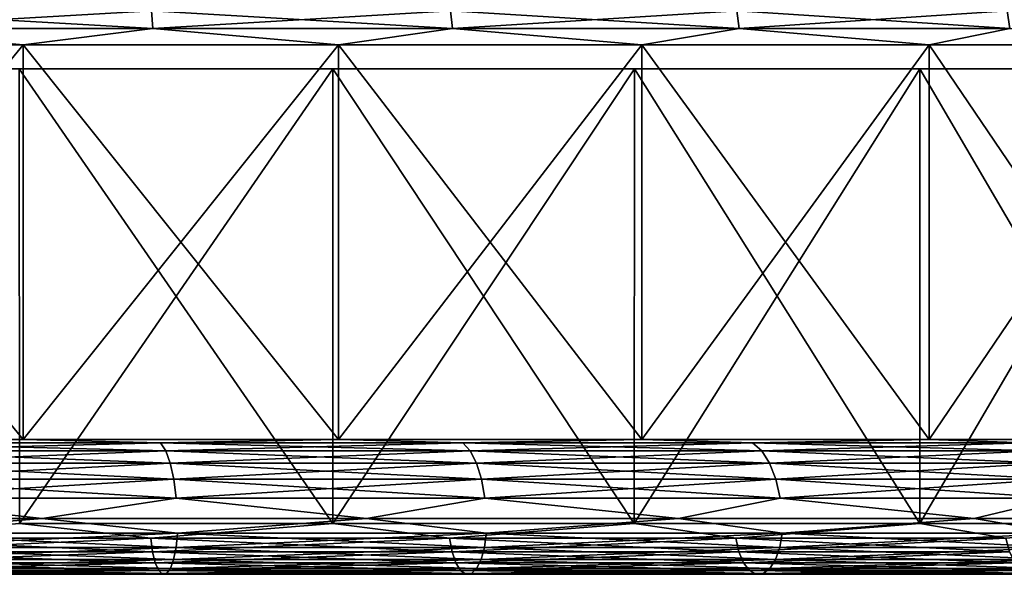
# Model space of a CAD drawing. Header units: millimetres. Extents: x -139 to 139, y -32 to 1264.
# Tile 244 of 266: x 22 to 56, y 1079 to 1098. Entities that reach past the tile are written whole.
import ezdxf

# ---------------------------------------------------------------- set-up
doc = ezdxf.new("R2010")
doc.units = ezdxf.units.MM
doc.header["$LTSCALE"] = 26.699852
for name, color, linetype in [('121', 7, 'CONTINUOUS'), ('122', 7, 'CONTINUOUS'), ('123', 7, 'CONTINUOUS'), ('124', 7, 'CONTINUOUS'), ('128', 7, 'CONTINUOUS'), ('129', 7, 'CONTINUOUS'), ('130', 7, 'CONTINUOUS'), ('131', 7, 'CONTINUOUS'), ('138', 7, 'CONTINUOUS'), ('139', 7, 'CONTINUOUS'), ('151', 7, 'CONTINUOUS')]:
    doc.layers.add(name, color=color, linetype=linetype)

msp = doc.modelspace()

# ---------------------------------------------------------------- linework, layer by layer
at = {"layer": '121', "color": 7, "linetype": 'CONTINUOUS'}
for points in [[(22.196, 1081.15, 298.251), (32.945, 1081.15, 301.348), (22.193, 1096.738, 298.25), (22.196, 1081.15, 298.251)], [(22.193, 1096.738, 298.25), (32.945, 1081.15, 301.348), (32.947, 1096.738, 301.348), (22.193, 1096.738, 298.25)], [(32.945, 1081.15, 301.348), (43.28, 1081.15, 305.628), (32.947, 1096.738, 301.348), (32.945, 1081.15, 301.348)], [(32.947, 1096.738, 301.348), (43.28, 1081.15, 305.628), (43.283, 1096.738, 305.63), (32.947, 1096.738, 301.348)], [(43.28, 1081.15, 305.628), (53.07, 1081.15, 311.039), (43.283, 1096.738, 305.63), (43.28, 1081.15, 305.628)], [(43.283, 1096.738, 305.63), (53.07, 1081.15, 311.039), (53.072, 1096.738, 311.041), (43.283, 1096.738, 305.63)], [(53.07, 1081.15, 311.039), (62.193, 1081.15, 317.512), (53.072, 1096.738, 311.041), (53.07, 1081.15, 311.039)], [(53.072, 1096.738, 311.041), (62.193, 1081.15, 317.512), (62.191, 1096.738, 317.512), (53.072, 1096.738, 311.041)]]:
    msp.add_3dface(points, dxfattribs=at)
at = {"layer": '122', "color": 7, "linetype": 'CONTINUOUS'}
for points in [[(22.973, 1081.321, 294.847), (16.699, 1080.813, 293.643), (11.559, 1081.321, 292.908), (22.973, 1081.321, 294.847)], [(27.614, 1080.813, 296.045), (16.699, 1080.813, 293.643), (22.973, 1081.321, 294.847), (27.614, 1080.813, 296.045)], [(34.099, 1081.321, 298.052), (27.614, 1080.813, 296.045), (22.973, 1081.321, 294.847), (34.099, 1081.321, 298.052)], [(38.205, 1080.813, 299.614), (27.614, 1080.813, 296.045), (34.099, 1081.321, 298.052), (38.205, 1080.813, 299.614)], [(44.795, 1081.321, 302.483), (38.205, 1080.813, 299.614), (34.099, 1081.321, 298.052), (44.795, 1081.321, 302.483)], [(48.348, 1080.813, 304.306), (38.205, 1080.813, 299.614), (44.795, 1081.321, 302.483), (48.348, 1080.813, 304.306)], [(54.928, 1081.321, 308.083), (48.348, 1080.813, 304.306), (44.795, 1081.321, 302.483), (54.928, 1081.321, 308.083)], [(57.924, 1080.813, 310.068), (48.348, 1080.813, 304.306), (54.928, 1081.321, 308.083), (57.924, 1080.813, 310.068)], [(64.37, 1081.321, 314.782), (57.924, 1080.813, 310.068), (54.928, 1081.321, 308.083), (64.37, 1081.321, 314.782)], [(26.706, 1080.642, 299.313), (22.196, 1081.15, 298.251), (16.15, 1080.642, 296.99), (26.706, 1080.642, 299.313)], [(32.945, 1081.15, 301.348), (22.196, 1081.15, 298.251), (26.706, 1080.642, 299.313), (32.945, 1081.15, 301.348)], [(36.949, 1080.642, 302.765), (32.945, 1081.15, 301.348), (26.706, 1080.642, 299.313), (36.949, 1080.642, 302.765)], [(43.28, 1081.15, 305.628), (32.945, 1081.15, 301.348), (36.949, 1080.642, 302.765), (43.28, 1081.15, 305.628)], [(46.759, 1080.642, 307.303), (43.28, 1081.15, 305.628), (36.949, 1080.642, 302.765), (46.759, 1080.642, 307.303)], [(53.07, 1081.15, 311.039), (43.28, 1081.15, 305.628), (46.759, 1080.642, 307.303), (53.07, 1081.15, 311.039)], [(56.021, 1080.642, 312.876), (53.07, 1081.15, 311.039), (46.759, 1080.642, 307.303), (56.021, 1080.642, 312.876)], [(62.193, 1081.15, 317.512), (53.07, 1081.15, 311.039), (56.021, 1080.642, 312.876), (62.193, 1081.15, 317.512)], [(26.706, 1080.642, 299.313), (16.15, 1080.642, 296.99), (26.765, 1080.177, 299.101), (26.706, 1080.642, 299.313)], [(26.765, 1080.177, 299.101), (16.15, 1080.642, 296.99), (16.186, 1080.177, 296.773), (26.765, 1080.177, 299.101)], [(27.567, 1080.328, 296.211), (16.671, 1080.328, 293.812), (27.614, 1080.813, 296.045), (27.567, 1080.328, 296.211)], [(27.614, 1080.813, 296.045), (16.671, 1080.328, 293.812), (16.699, 1080.813, 293.643), (27.614, 1080.813, 296.045)], [(36.949, 1080.642, 302.765), (26.706, 1080.642, 299.313), (37.031, 1080.177, 302.56), (36.949, 1080.642, 302.765)], [(37.031, 1080.177, 302.56), (26.706, 1080.642, 299.313), (26.765, 1080.177, 299.101), (37.031, 1080.177, 302.56)], [(38.141, 1080.328, 299.773), (27.567, 1080.328, 296.211), (38.205, 1080.813, 299.614), (38.141, 1080.328, 299.773)], [(38.205, 1080.813, 299.614), (27.567, 1080.328, 296.211), (27.614, 1080.813, 296.045), (38.205, 1080.813, 299.614)], [(46.759, 1080.642, 307.303), (36.949, 1080.642, 302.765), (46.862, 1080.177, 307.109), (46.759, 1080.642, 307.303)], [(46.862, 1080.177, 307.109), (36.949, 1080.642, 302.765), (37.031, 1080.177, 302.56), (46.862, 1080.177, 307.109)], [(48.267, 1080.328, 304.458), (38.141, 1080.328, 299.773), (48.348, 1080.813, 304.306), (48.267, 1080.328, 304.458)], [(48.348, 1080.813, 304.306), (38.141, 1080.328, 299.773), (38.205, 1080.813, 299.614), (48.348, 1080.813, 304.306)], [(56.021, 1080.642, 312.876), (46.759, 1080.642, 307.303), (56.144, 1080.177, 312.694), (56.021, 1080.642, 312.876)], [(56.144, 1080.177, 312.694), (46.759, 1080.642, 307.303), (46.862, 1080.177, 307.109), (56.144, 1080.177, 312.694)], [(57.828, 1080.328, 310.211), (48.267, 1080.328, 304.458), (57.924, 1080.813, 310.068), (57.828, 1080.328, 310.211)], [(57.924, 1080.813, 310.068), (48.267, 1080.328, 304.458), (48.348, 1080.813, 304.306), (57.924, 1080.813, 310.068)], [(27.486, 1079.915, 296.505), (16.621, 1079.915, 294.114), (27.567, 1080.328, 296.211), (27.486, 1079.915, 296.505)], [(27.567, 1080.328, 296.211), (16.621, 1079.915, 294.114), (16.671, 1080.328, 293.812), (27.567, 1080.328, 296.211)], [(38.028, 1079.915, 300.057), (27.486, 1079.915, 296.505), (38.141, 1080.328, 299.773), (38.028, 1079.915, 300.057)], [(38.141, 1080.328, 299.773), (27.486, 1079.915, 296.505), (27.567, 1080.328, 296.211), (38.141, 1080.328, 299.773)], [(48.124, 1079.915, 304.728), (38.028, 1079.915, 300.057), (48.267, 1080.328, 304.458), (48.124, 1079.915, 304.728)], [(48.267, 1080.328, 304.458), (38.028, 1079.915, 300.057), (38.141, 1080.328, 299.773), (48.267, 1080.328, 304.458)], [(57.656, 1079.915, 310.463), (48.124, 1079.915, 304.728), (57.828, 1080.328, 310.211), (57.656, 1079.915, 310.463)], [(57.828, 1080.328, 310.211), (48.124, 1079.915, 304.728), (48.267, 1080.328, 304.458), (57.828, 1080.328, 310.211)], [(26.765, 1080.177, 299.101), (16.186, 1080.177, 296.773), (26.857, 1079.797, 298.769), (26.765, 1080.177, 299.101)], [(26.857, 1079.797, 298.769), (16.186, 1080.177, 296.773), (16.241, 1079.797, 296.432), (26.857, 1079.797, 298.769)], [(37.031, 1080.177, 302.56), (26.765, 1080.177, 299.101), (37.158, 1079.797, 302.24), (37.031, 1080.177, 302.56)], [(37.158, 1079.797, 302.24), (26.765, 1080.177, 299.101), (26.857, 1079.797, 298.769), (37.158, 1079.797, 302.24)], [(46.862, 1080.177, 307.109), (37.031, 1080.177, 302.56), (47.024, 1079.797, 306.804), (46.862, 1080.177, 307.109)], [(47.024, 1079.797, 306.804), (37.031, 1080.177, 302.56), (37.158, 1079.797, 302.24), (47.024, 1079.797, 306.804)], [(56.144, 1080.177, 312.694), (46.862, 1080.177, 307.109), (56.338, 1079.797, 312.408), (56.144, 1080.177, 312.694)], [(56.338, 1079.797, 312.408), (46.862, 1080.177, 307.109), (47.024, 1079.797, 306.804), (56.338, 1079.797, 312.408)], [(26.857, 1079.797, 298.769), (16.241, 1079.797, 296.432), (26.975, 1079.533, 298.344), (26.857, 1079.797, 298.769)], [(26.975, 1079.533, 298.344), (16.241, 1079.797, 296.432), (16.313, 1079.533, 295.997), (26.975, 1079.533, 298.344)], [(27.375, 1079.608, 296.902), (16.555, 1079.608, 294.521), (27.486, 1079.915, 296.505), (27.375, 1079.608, 296.902)], [(27.486, 1079.915, 296.505), (16.555, 1079.608, 294.521), (16.621, 1079.915, 294.114), (27.486, 1079.915, 296.505)], [(37.158, 1079.797, 302.24), (26.857, 1079.797, 298.769), (37.322, 1079.533, 301.83), (37.158, 1079.797, 302.24)], [(37.322, 1079.533, 301.83), (26.857, 1079.797, 298.769), (26.975, 1079.533, 298.344), (37.322, 1079.533, 301.83)], [(37.875, 1079.608, 300.44), (27.375, 1079.608, 296.902), (38.028, 1079.915, 300.057), (37.875, 1079.608, 300.44)], [(38.028, 1079.915, 300.057), (27.375, 1079.608, 296.902), (27.486, 1079.915, 296.505), (38.028, 1079.915, 300.057)], [(47.024, 1079.797, 306.804), (37.158, 1079.797, 302.24), (47.23, 1079.533, 306.414), (47.024, 1079.797, 306.804)], [(47.23, 1079.533, 306.414), (37.158, 1079.797, 302.24), (37.322, 1079.533, 301.83), (47.23, 1079.533, 306.414)], [(47.931, 1079.608, 305.093), (37.875, 1079.608, 300.44), (48.124, 1079.915, 304.728), (47.931, 1079.608, 305.093)], [(48.124, 1079.915, 304.728), (37.875, 1079.608, 300.44), (38.028, 1079.915, 300.057), (48.124, 1079.915, 304.728)], [(56.338, 1079.797, 312.408), (47.024, 1079.797, 306.804), (56.585, 1079.533, 312.043), (56.338, 1079.797, 312.408)], [(56.585, 1079.533, 312.043), (47.024, 1079.797, 306.804), (47.23, 1079.533, 306.414), (56.585, 1079.533, 312.043)], [(57.425, 1079.608, 310.805), (47.931, 1079.608, 305.093), (57.656, 1079.915, 310.463), (57.425, 1079.608, 310.805)], [(57.656, 1079.915, 310.463), (47.931, 1079.608, 305.093), (48.124, 1079.915, 304.728), (57.656, 1079.915, 310.463)], [(26.975, 1079.533, 298.344), (16.313, 1079.533, 295.997), (27.109, 1079.408, 297.863), (26.975, 1079.533, 298.344)], [(27.109, 1079.408, 297.863), (16.313, 1079.533, 295.997), (16.393, 1079.408, 295.505), (27.109, 1079.408, 297.863)], [(27.109, 1079.408, 297.863), (16.393, 1079.408, 295.505), (27.246, 1079.434, 297.369), (27.109, 1079.408, 297.863)], [(27.246, 1079.434, 297.369), (16.393, 1079.408, 295.505), (16.476, 1079.434, 294.998), (27.246, 1079.434, 297.369)], [(27.246, 1079.434, 297.369), (16.476, 1079.434, 294.998), (27.375, 1079.608, 296.902), (27.246, 1079.434, 297.369)], [(27.375, 1079.608, 296.902), (16.476, 1079.434, 294.998), (16.555, 1079.608, 294.521), (27.375, 1079.608, 296.902)], [(37.322, 1079.533, 301.83), (26.975, 1079.533, 298.344), (37.506, 1079.408, 301.367), (37.322, 1079.533, 301.83)], [(37.506, 1079.408, 301.367), (26.975, 1079.533, 298.344), (27.109, 1079.408, 297.863), (37.506, 1079.408, 301.367)], [(37.506, 1079.408, 301.367), (27.109, 1079.408, 297.863), (37.696, 1079.434, 300.89), (37.506, 1079.408, 301.367)], [(37.696, 1079.434, 300.89), (27.109, 1079.408, 297.863), (27.246, 1079.434, 297.369), (37.696, 1079.434, 300.89)], [(37.696, 1079.434, 300.89), (27.246, 1079.434, 297.369), (37.875, 1079.608, 300.44), (37.696, 1079.434, 300.89)], [(37.875, 1079.608, 300.44), (27.246, 1079.434, 297.369), (27.375, 1079.608, 296.902), (37.875, 1079.608, 300.44)], [(47.23, 1079.533, 306.414), (37.322, 1079.533, 301.83), (47.464, 1079.408, 305.973), (47.23, 1079.533, 306.414)], [(47.464, 1079.408, 305.973), (37.322, 1079.533, 301.83), (37.506, 1079.408, 301.367), (47.464, 1079.408, 305.973)], [(47.464, 1079.408, 305.973), (37.506, 1079.408, 301.367), (47.704, 1079.434, 305.52), (47.464, 1079.408, 305.973)], [(47.704, 1079.434, 305.52), (37.506, 1079.408, 301.367), (37.696, 1079.434, 300.89), (47.704, 1079.434, 305.52)], [(47.704, 1079.434, 305.52), (37.696, 1079.434, 300.89), (47.931, 1079.608, 305.093), (47.704, 1079.434, 305.52)], [(47.931, 1079.608, 305.093), (37.696, 1079.434, 300.89), (37.875, 1079.608, 300.44), (47.931, 1079.608, 305.093)], [(56.585, 1079.533, 312.043), (47.23, 1079.533, 306.414), (56.865, 1079.408, 311.63), (56.585, 1079.533, 312.043)], [(56.865, 1079.408, 311.63), (47.23, 1079.533, 306.414), (47.464, 1079.408, 305.973), (56.865, 1079.408, 311.63)], [(56.865, 1079.408, 311.63), (47.464, 1079.408, 305.973), (57.153, 1079.434, 311.205), (56.865, 1079.408, 311.63)], [(57.153, 1079.434, 311.205), (47.464, 1079.408, 305.973), (47.704, 1079.434, 305.52), (57.153, 1079.434, 311.205)], [(57.153, 1079.434, 311.205), (47.704, 1079.434, 305.52), (57.425, 1079.608, 310.805), (57.153, 1079.434, 311.205)], [(57.425, 1079.608, 310.805), (47.704, 1079.434, 305.52), (47.931, 1079.608, 305.093), (57.425, 1079.608, 310.805)]]:
    msp.add_3dface(points, dxfattribs=at)
at = {"layer": '123', "color": 7, "linetype": 'CONTINUOUS'}
for points in [[(22.33, 1084.026, 297.666), (16.349, 1083.919, 295.773), (11.236, 1084.026, 295.781), (22.33, 1084.026, 297.666)], [(27.036, 1083.919, 298.126), (16.349, 1083.919, 295.773), (22.33, 1084.026, 297.666), (27.036, 1083.919, 298.126)], [(33.144, 1084.026, 300.781), (27.036, 1083.919, 298.126), (22.33, 1084.026, 297.666), (33.144, 1084.026, 300.781)], [(37.405, 1083.919, 301.619), (27.036, 1083.919, 298.126), (33.144, 1084.026, 300.781), (37.405, 1083.919, 301.619)], [(43.541, 1084.026, 305.088), (37.405, 1083.919, 301.619), (33.144, 1084.026, 300.781), (43.541, 1084.026, 305.088)], [(47.336, 1083.919, 306.214), (37.405, 1083.919, 301.619), (43.541, 1084.026, 305.088), (47.336, 1083.919, 306.214)], [(53.39, 1084.026, 310.532), (47.336, 1083.919, 306.214), (43.541, 1084.026, 305.088), (53.39, 1084.026, 310.532)], [(56.712, 1083.919, 311.855), (47.336, 1083.919, 306.214), (53.39, 1084.026, 310.532), (56.712, 1083.919, 311.855)], [(62.568, 1084.026, 317.044), (56.712, 1083.919, 311.855), (53.39, 1084.026, 310.532), (62.568, 1084.026, 317.044)], [(27.036, 1083.919, 298.126), (16.457, 1083.644, 295.117), (16.349, 1083.919, 295.773), (27.036, 1083.919, 298.126)], [(27.214, 1083.644, 297.484), (16.457, 1083.644, 295.117), (27.036, 1083.919, 298.126), (27.214, 1083.644, 297.484)], [(37.405, 1083.919, 301.619), (27.214, 1083.644, 297.484), (27.036, 1083.919, 298.126), (37.405, 1083.919, 301.619)], [(37.652, 1083.644, 301.001), (27.214, 1083.644, 297.484), (37.405, 1083.919, 301.619), (37.652, 1083.644, 301.001)], [(47.336, 1083.919, 306.214), (37.652, 1083.644, 301.001), (37.405, 1083.919, 301.619), (47.336, 1083.919, 306.214)], [(47.648, 1083.644, 305.626), (37.652, 1083.644, 301.001), (47.336, 1083.919, 306.214), (47.648, 1083.644, 305.626)], [(56.712, 1083.919, 311.855), (47.648, 1083.644, 305.626), (47.336, 1083.919, 306.214), (56.712, 1083.919, 311.855)], [(57.086, 1083.644, 311.305), (47.648, 1083.644, 305.626), (56.712, 1083.919, 311.855), (57.086, 1083.644, 311.305)], [(27.214, 1083.644, 297.484), (16.551, 1083.22, 294.543), (16.457, 1083.644, 295.117), (27.214, 1083.644, 297.484)], [(27.369, 1083.22, 296.925), (16.551, 1083.22, 294.543), (27.214, 1083.644, 297.484), (27.369, 1083.22, 296.925)], [(37.652, 1083.644, 301.001), (27.369, 1083.22, 296.925), (27.214, 1083.644, 297.484), (37.652, 1083.644, 301.001)], [(37.867, 1083.22, 300.462), (27.369, 1083.22, 296.925), (37.652, 1083.644, 301.001), (37.867, 1083.22, 300.462)], [(47.648, 1083.644, 305.626), (37.867, 1083.22, 300.462), (37.652, 1083.644, 301.001), (47.648, 1083.644, 305.626)], [(47.92, 1083.22, 305.113), (37.867, 1083.22, 300.462), (47.648, 1083.644, 305.626), (47.92, 1083.22, 305.113)], [(57.086, 1083.644, 311.305), (47.92, 1083.22, 305.113), (47.648, 1083.644, 305.626), (57.086, 1083.644, 311.305)], [(57.412, 1083.22, 310.824), (47.92, 1083.22, 305.113), (57.086, 1083.644, 311.305), (57.412, 1083.22, 310.824)], [(27.369, 1083.22, 296.925), (16.626, 1082.669, 294.086), (16.551, 1083.22, 294.543), (27.369, 1083.22, 296.925)], [(27.493, 1082.669, 296.478), (16.626, 1082.669, 294.086), (27.369, 1083.22, 296.925), (27.493, 1082.669, 296.478)], [(37.867, 1083.22, 300.462), (27.493, 1082.669, 296.478), (27.369, 1083.22, 296.925), (37.867, 1083.22, 300.462)], [(38.038, 1082.669, 300.031), (27.493, 1082.669, 296.478), (37.867, 1083.22, 300.462), (38.038, 1082.669, 300.031)], [(47.92, 1083.22, 305.113), (38.038, 1082.669, 300.031), (37.867, 1083.22, 300.462), (47.92, 1083.22, 305.113)], [(48.137, 1082.669, 304.704), (38.038, 1082.669, 300.031), (47.92, 1083.22, 305.113), (48.137, 1082.669, 304.704)], [(57.412, 1083.22, 310.824), (48.137, 1082.669, 304.704), (47.92, 1083.22, 305.113), (57.412, 1083.22, 310.824)], [(57.672, 1082.669, 310.44), (48.137, 1082.669, 304.704), (57.412, 1083.22, 310.824), (57.672, 1082.669, 310.44)], [(27.493, 1082.669, 296.478), (16.677, 1082.023, 293.772), (16.626, 1082.669, 294.086), (27.493, 1082.669, 296.478)], [(27.578, 1082.023, 296.171), (16.677, 1082.023, 293.772), (27.493, 1082.669, 296.478), (27.578, 1082.023, 296.171)], [(38.038, 1082.669, 300.031), (27.578, 1082.023, 296.171), (27.493, 1082.669, 296.478), (38.038, 1082.669, 300.031)], [(38.156, 1082.023, 299.735), (27.578, 1082.023, 296.171), (38.038, 1082.669, 300.031), (38.156, 1082.023, 299.735)], [(48.137, 1082.669, 304.704), (38.156, 1082.023, 299.735), (38.038, 1082.669, 300.031), (48.137, 1082.669, 304.704)], [(48.286, 1082.023, 304.422), (38.156, 1082.023, 299.735), (48.137, 1082.669, 304.704), (48.286, 1082.023, 304.422)], [(57.672, 1082.669, 310.44), (48.286, 1082.023, 304.422), (48.137, 1082.669, 304.704), (57.672, 1082.669, 310.44)], [(57.851, 1082.023, 310.177), (48.286, 1082.023, 304.422), (57.672, 1082.669, 310.44), (57.851, 1082.023, 310.177)], [(22.973, 1081.321, 294.847), (11.559, 1081.321, 292.908), (16.677, 1082.023, 293.772), (22.973, 1081.321, 294.847)], [(27.578, 1082.023, 296.171), (22.973, 1081.321, 294.847), (16.677, 1082.023, 293.772), (27.578, 1082.023, 296.171)], [(34.099, 1081.321, 298.052), (22.973, 1081.321, 294.847), (27.578, 1082.023, 296.171), (34.099, 1081.321, 298.052)], [(38.156, 1082.023, 299.735), (34.099, 1081.321, 298.052), (27.578, 1082.023, 296.171), (38.156, 1082.023, 299.735)], [(44.795, 1081.321, 302.483), (34.099, 1081.321, 298.052), (38.156, 1082.023, 299.735), (44.795, 1081.321, 302.483)], [(48.286, 1082.023, 304.422), (44.795, 1081.321, 302.483), (38.156, 1082.023, 299.735), (48.286, 1082.023, 304.422)], [(54.928, 1081.321, 308.083), (44.795, 1081.321, 302.483), (48.286, 1082.023, 304.422), (54.928, 1081.321, 308.083)], [(57.851, 1082.023, 310.177), (54.928, 1081.321, 308.083), (48.286, 1082.023, 304.422), (57.851, 1082.023, 310.177)], [(64.37, 1081.321, 314.782), (54.928, 1081.321, 308.083), (57.851, 1082.023, 310.177), (64.37, 1081.321, 314.782)]]:
    msp.add_3dface(points, dxfattribs=at)
at = {"layer": '124', "color": 7, "linetype": 'CONTINUOUS'}
for points in [[(22.33, 1097.562, 297.666), (11.236, 1084.026, 295.781), (11.235, 1097.562, 295.781), (22.33, 1097.562, 297.666)], [(22.33, 1084.026, 297.666), (11.236, 1084.026, 295.781), (22.33, 1097.562, 297.666), (22.33, 1084.026, 297.666)], [(33.144, 1084.026, 300.781), (22.33, 1084.026, 297.666), (33.143, 1097.562, 300.781), (33.144, 1084.026, 300.781)], [(33.143, 1097.562, 300.781), (22.33, 1084.026, 297.666), (22.33, 1097.562, 297.666), (33.143, 1097.562, 300.781)], [(43.54, 1097.562, 305.088), (33.144, 1084.026, 300.781), (33.143, 1097.562, 300.781), (43.54, 1097.562, 305.088)], [(43.541, 1084.026, 305.088), (33.144, 1084.026, 300.781), (43.54, 1097.562, 305.088), (43.541, 1084.026, 305.088)], [(53.389, 1097.562, 310.531), (43.541, 1084.026, 305.088), (43.54, 1097.562, 305.088), (53.389, 1097.562, 310.531)], [(53.39, 1084.026, 310.532), (43.541, 1084.026, 305.088), (53.389, 1097.562, 310.531), (53.39, 1084.026, 310.532)], [(62.567, 1097.562, 317.043), (53.39, 1084.026, 310.532), (53.389, 1097.562, 310.531), (62.567, 1097.562, 317.043)], [(62.568, 1084.026, 317.044), (53.39, 1084.026, 310.532), (62.567, 1097.562, 317.043), (62.568, 1084.026, 317.044)]]:
    msp.add_3dface(points, dxfattribs=at)
at = {"layer": '128', "color": 7, "linetype": 'CONTINUOUS'}
for points in [[(32.947, 1096.738, 489.652), (22.196, 1081.15, 492.749), (22.193, 1096.738, 492.75), (32.947, 1096.738, 489.652)], [(32.945, 1081.15, 489.652), (22.196, 1081.15, 492.749), (32.947, 1096.738, 489.652), (32.945, 1081.15, 489.652)], [(43.28, 1081.15, 485.372), (32.945, 1081.15, 489.652), (43.283, 1096.738, 485.37), (43.28, 1081.15, 485.372)], [(43.283, 1096.738, 485.37), (32.945, 1081.15, 489.652), (32.947, 1096.738, 489.652), (43.283, 1096.738, 485.37)], [(53.07, 1081.15, 479.961), (43.28, 1081.15, 485.372), (53.072, 1096.738, 479.959), (53.07, 1081.15, 479.961)], [(53.072, 1096.738, 479.959), (43.28, 1081.15, 485.372), (43.283, 1096.738, 485.37), (53.072, 1096.738, 479.959)], [(62.193, 1081.15, 473.488), (53.07, 1081.15, 479.961), (62.191, 1096.738, 473.488), (62.193, 1081.15, 473.488)], [(62.191, 1096.738, 473.488), (53.07, 1081.15, 479.961), (53.072, 1096.738, 479.959), (62.191, 1096.738, 473.488)]]:
    msp.add_3dface(points, dxfattribs=at)
at = {"layer": '129', "color": 7, "linetype": 'CONTINUOUS'}
for points in [[(11.559, 1081.321, 498.092), (16.699, 1080.813, 497.357), (22.973, 1081.321, 496.153), (11.559, 1081.321, 498.092)], [(16.699, 1080.813, 497.357), (27.614, 1080.813, 494.955), (22.973, 1081.321, 496.153), (16.699, 1080.813, 497.357)], [(22.973, 1081.321, 496.153), (27.614, 1080.813, 494.955), (34.099, 1081.321, 492.948), (22.973, 1081.321, 496.153)], [(27.614, 1080.813, 494.955), (38.205, 1080.813, 491.386), (34.099, 1081.321, 492.948), (27.614, 1080.813, 494.955)], [(34.099, 1081.321, 492.948), (38.205, 1080.813, 491.386), (44.795, 1081.321, 488.517), (34.099, 1081.321, 492.948)], [(38.205, 1080.813, 491.386), (48.348, 1080.813, 486.694), (44.795, 1081.321, 488.517), (38.205, 1080.813, 491.386)], [(44.795, 1081.321, 488.517), (48.348, 1080.813, 486.694), (54.928, 1081.321, 482.917), (44.795, 1081.321, 488.517)], [(48.348, 1080.813, 486.694), (57.924, 1080.813, 480.932), (54.928, 1081.321, 482.917), (48.348, 1080.813, 486.694)], [(54.928, 1081.321, 482.917), (57.924, 1080.813, 480.932), (64.37, 1081.321, 476.218), (54.928, 1081.321, 482.917)], [(16.15, 1080.642, 494.01), (22.196, 1081.15, 492.749), (26.706, 1080.642, 491.687), (16.15, 1080.642, 494.01)], [(22.196, 1081.15, 492.749), (32.945, 1081.15, 489.652), (26.706, 1080.642, 491.687), (22.196, 1081.15, 492.749)], [(26.706, 1080.642, 491.687), (32.945, 1081.15, 489.652), (36.949, 1080.642, 488.235), (26.706, 1080.642, 491.687)], [(32.945, 1081.15, 489.652), (43.28, 1081.15, 485.372), (36.949, 1080.642, 488.235), (32.945, 1081.15, 489.652)], [(36.949, 1080.642, 488.235), (43.28, 1081.15, 485.372), (46.759, 1080.642, 483.697), (36.949, 1080.642, 488.235)], [(43.28, 1081.15, 485.372), (53.07, 1081.15, 479.961), (46.759, 1080.642, 483.697), (43.28, 1081.15, 485.372)], [(46.759, 1080.642, 483.697), (53.07, 1081.15, 479.961), (56.021, 1080.642, 478.124), (46.759, 1080.642, 483.697)], [(53.07, 1081.15, 479.961), (62.193, 1081.15, 473.488), (56.021, 1080.642, 478.124), (53.07, 1081.15, 479.961)], [(16.15, 1080.642, 494.01), (26.706, 1080.642, 491.687), (16.186, 1080.177, 494.227), (16.15, 1080.642, 494.01)], [(16.186, 1080.177, 494.227), (26.706, 1080.642, 491.687), (26.765, 1080.177, 491.899), (16.186, 1080.177, 494.227)], [(16.671, 1080.328, 497.188), (27.567, 1080.328, 494.789), (16.699, 1080.813, 497.357), (16.671, 1080.328, 497.188)], [(16.699, 1080.813, 497.357), (27.567, 1080.328, 494.789), (27.614, 1080.813, 494.955), (16.699, 1080.813, 497.357)], [(26.706, 1080.642, 491.687), (36.949, 1080.642, 488.235), (26.765, 1080.177, 491.899), (26.706, 1080.642, 491.687)], [(26.765, 1080.177, 491.899), (36.949, 1080.642, 488.235), (37.031, 1080.177, 488.44), (26.765, 1080.177, 491.899)], [(27.567, 1080.328, 494.789), (38.141, 1080.328, 491.227), (27.614, 1080.813, 494.955), (27.567, 1080.328, 494.789)], [(27.614, 1080.813, 494.955), (38.141, 1080.328, 491.227), (38.205, 1080.813, 491.386), (27.614, 1080.813, 494.955)], [(36.949, 1080.642, 488.235), (46.759, 1080.642, 483.697), (37.031, 1080.177, 488.44), (36.949, 1080.642, 488.235)], [(37.031, 1080.177, 488.44), (46.759, 1080.642, 483.697), (46.862, 1080.177, 483.891), (37.031, 1080.177, 488.44)], [(38.141, 1080.328, 491.227), (48.267, 1080.328, 486.542), (38.205, 1080.813, 491.386), (38.141, 1080.328, 491.227)], [(38.205, 1080.813, 491.386), (48.267, 1080.328, 486.542), (48.348, 1080.813, 486.694), (38.205, 1080.813, 491.386)], [(46.759, 1080.642, 483.697), (56.021, 1080.642, 478.124), (46.862, 1080.177, 483.891), (46.759, 1080.642, 483.697)], [(46.862, 1080.177, 483.891), (56.021, 1080.642, 478.124), (56.144, 1080.177, 478.306), (46.862, 1080.177, 483.891)], [(48.267, 1080.328, 486.542), (57.828, 1080.328, 480.789), (48.348, 1080.813, 486.694), (48.267, 1080.328, 486.542)], [(48.348, 1080.813, 486.694), (57.828, 1080.328, 480.789), (57.924, 1080.813, 480.932), (48.348, 1080.813, 486.694)], [(16.621, 1079.915, 496.886), (27.486, 1079.915, 494.495), (16.671, 1080.328, 497.188), (16.621, 1079.915, 496.886)], [(16.671, 1080.328, 497.188), (27.486, 1079.915, 494.495), (27.567, 1080.328, 494.789), (16.671, 1080.328, 497.188)], [(27.486, 1079.915, 494.495), (38.028, 1079.915, 490.943), (27.567, 1080.328, 494.789), (27.486, 1079.915, 494.495)], [(27.567, 1080.328, 494.789), (38.028, 1079.915, 490.943), (38.141, 1080.328, 491.227), (27.567, 1080.328, 494.789)], [(38.028, 1079.915, 490.943), (48.124, 1079.915, 486.272), (38.141, 1080.328, 491.227), (38.028, 1079.915, 490.943)], [(38.141, 1080.328, 491.227), (48.124, 1079.915, 486.272), (48.267, 1080.328, 486.542), (38.141, 1080.328, 491.227)], [(48.124, 1079.915, 486.272), (57.656, 1079.915, 480.537), (48.267, 1080.328, 486.542), (48.124, 1079.915, 486.272)], [(48.267, 1080.328, 486.542), (57.656, 1079.915, 480.537), (57.828, 1080.328, 480.789), (48.267, 1080.328, 486.542)], [(16.186, 1080.177, 494.227), (26.765, 1080.177, 491.899), (16.241, 1079.797, 494.568), (16.186, 1080.177, 494.227)], [(16.241, 1079.797, 494.568), (26.765, 1080.177, 491.899), (26.857, 1079.797, 492.231), (16.241, 1079.797, 494.568)], [(26.765, 1080.177, 491.899), (37.031, 1080.177, 488.44), (26.857, 1079.797, 492.231), (26.765, 1080.177, 491.899)], [(26.857, 1079.797, 492.231), (37.031, 1080.177, 488.44), (37.158, 1079.797, 488.76), (26.857, 1079.797, 492.231)], [(37.031, 1080.177, 488.44), (46.862, 1080.177, 483.891), (37.158, 1079.797, 488.76), (37.031, 1080.177, 488.44)], [(37.158, 1079.797, 488.76), (46.862, 1080.177, 483.891), (47.024, 1079.797, 484.196), (37.158, 1079.797, 488.76)], [(46.862, 1080.177, 483.891), (56.144, 1080.177, 478.306), (47.024, 1079.797, 484.196), (46.862, 1080.177, 483.891)], [(47.024, 1079.797, 484.196), (56.144, 1080.177, 478.306), (56.338, 1079.797, 478.592), (47.024, 1079.797, 484.196)], [(16.241, 1079.797, 494.568), (26.857, 1079.797, 492.231), (16.313, 1079.533, 495.003), (16.241, 1079.797, 494.568)], [(16.313, 1079.533, 495.003), (26.857, 1079.797, 492.231), (26.975, 1079.533, 492.656), (16.313, 1079.533, 495.003)], [(16.555, 1079.608, 496.479), (27.375, 1079.608, 494.098), (16.621, 1079.915, 496.886), (16.555, 1079.608, 496.479)], [(16.621, 1079.915, 496.886), (27.375, 1079.608, 494.098), (27.486, 1079.915, 494.495), (16.621, 1079.915, 496.886)], [(26.857, 1079.797, 492.231), (37.158, 1079.797, 488.76), (26.975, 1079.533, 492.656), (26.857, 1079.797, 492.231)], [(26.975, 1079.533, 492.656), (37.158, 1079.797, 488.76), (37.322, 1079.533, 489.17), (26.975, 1079.533, 492.656)], [(27.375, 1079.608, 494.098), (37.875, 1079.608, 490.56), (27.486, 1079.915, 494.495), (27.375, 1079.608, 494.098)], [(27.486, 1079.915, 494.495), (37.875, 1079.608, 490.56), (38.028, 1079.915, 490.943), (27.486, 1079.915, 494.495)], [(37.158, 1079.797, 488.76), (47.024, 1079.797, 484.196), (37.322, 1079.533, 489.17), (37.158, 1079.797, 488.76)], [(37.322, 1079.533, 489.17), (47.024, 1079.797, 484.196), (47.23, 1079.533, 484.586), (37.322, 1079.533, 489.17)], [(37.875, 1079.608, 490.56), (47.931, 1079.608, 485.907), (38.028, 1079.915, 490.943), (37.875, 1079.608, 490.56)], [(38.028, 1079.915, 490.943), (47.931, 1079.608, 485.907), (48.124, 1079.915, 486.272), (38.028, 1079.915, 490.943)], [(47.024, 1079.797, 484.196), (56.338, 1079.797, 478.592), (47.23, 1079.533, 484.586), (47.024, 1079.797, 484.196)], [(47.23, 1079.533, 484.586), (56.338, 1079.797, 478.592), (56.585, 1079.533, 478.957), (47.23, 1079.533, 484.586)], [(47.931, 1079.608, 485.907), (57.425, 1079.608, 480.195), (48.124, 1079.915, 486.272), (47.931, 1079.608, 485.907)], [(48.124, 1079.915, 486.272), (57.425, 1079.608, 480.195), (57.656, 1079.915, 480.537), (48.124, 1079.915, 486.272)], [(16.313, 1079.533, 495.003), (26.975, 1079.533, 492.656), (16.393, 1079.408, 495.495), (16.313, 1079.533, 495.003)], [(16.393, 1079.408, 495.495), (26.975, 1079.533, 492.656), (27.109, 1079.408, 493.137), (16.393, 1079.408, 495.495)], [(16.393, 1079.408, 495.495), (27.109, 1079.408, 493.137), (16.476, 1079.434, 496.002), (16.393, 1079.408, 495.495)], [(16.476, 1079.434, 496.002), (27.246, 1079.434, 493.631), (16.555, 1079.608, 496.479), (16.476, 1079.434, 496.002)], [(16.476, 1079.434, 496.002), (27.109, 1079.408, 493.137), (27.246, 1079.434, 493.631), (16.476, 1079.434, 496.002)], [(16.555, 1079.608, 496.479), (27.246, 1079.434, 493.631), (27.375, 1079.608, 494.098), (16.555, 1079.608, 496.479)], [(26.975, 1079.533, 492.656), (37.322, 1079.533, 489.17), (27.109, 1079.408, 493.137), (26.975, 1079.533, 492.656)], [(27.109, 1079.408, 493.137), (37.322, 1079.533, 489.17), (37.506, 1079.408, 489.633), (27.109, 1079.408, 493.137)], [(27.109, 1079.408, 493.137), (37.506, 1079.408, 489.633), (27.246, 1079.434, 493.631), (27.109, 1079.408, 493.137)], [(27.246, 1079.434, 493.631), (37.696, 1079.434, 490.11), (27.375, 1079.608, 494.098), (27.246, 1079.434, 493.631)], [(27.246, 1079.434, 493.631), (37.506, 1079.408, 489.633), (37.696, 1079.434, 490.11), (27.246, 1079.434, 493.631)], [(27.375, 1079.608, 494.098), (37.696, 1079.434, 490.11), (37.875, 1079.608, 490.56), (27.375, 1079.608, 494.098)], [(37.322, 1079.533, 489.17), (47.23, 1079.533, 484.586), (37.506, 1079.408, 489.633), (37.322, 1079.533, 489.17)], [(37.506, 1079.408, 489.633), (47.23, 1079.533, 484.586), (47.464, 1079.408, 485.027), (37.506, 1079.408, 489.633)], [(37.506, 1079.408, 489.633), (47.464, 1079.408, 485.027), (37.696, 1079.434, 490.11), (37.506, 1079.408, 489.633)], [(37.696, 1079.434, 490.11), (47.704, 1079.434, 485.48), (37.875, 1079.608, 490.56), (37.696, 1079.434, 490.11)], [(37.696, 1079.434, 490.11), (47.464, 1079.408, 485.027), (47.704, 1079.434, 485.48), (37.696, 1079.434, 490.11)], [(37.875, 1079.608, 490.56), (47.704, 1079.434, 485.48), (47.931, 1079.608, 485.907), (37.875, 1079.608, 490.56)], [(47.23, 1079.533, 484.586), (56.585, 1079.533, 478.957), (47.464, 1079.408, 485.027), (47.23, 1079.533, 484.586)], [(47.464, 1079.408, 485.027), (56.585, 1079.533, 478.957), (56.865, 1079.408, 479.37), (47.464, 1079.408, 485.027)], [(47.464, 1079.408, 485.027), (56.865, 1079.408, 479.37), (47.704, 1079.434, 485.48), (47.464, 1079.408, 485.027)], [(47.704, 1079.434, 485.48), (57.153, 1079.434, 479.795), (47.931, 1079.608, 485.907), (47.704, 1079.434, 485.48)], [(47.704, 1079.434, 485.48), (56.865, 1079.408, 479.37), (57.153, 1079.434, 479.795), (47.704, 1079.434, 485.48)], [(47.931, 1079.608, 485.907), (57.153, 1079.434, 479.795), (57.425, 1079.608, 480.195), (47.931, 1079.608, 485.907)]]:
    msp.add_3dface(points, dxfattribs=at)
at = {"layer": '130', "color": 7, "linetype": 'CONTINUOUS'}
for points in [[(22.33, 1084.026, 493.334), (11.236, 1084.026, 495.219), (16.349, 1083.919, 495.227), (22.33, 1084.026, 493.334)], [(27.036, 1083.919, 492.874), (22.33, 1084.026, 493.334), (16.349, 1083.919, 495.227), (27.036, 1083.919, 492.874)], [(33.144, 1084.026, 490.219), (22.33, 1084.026, 493.334), (27.036, 1083.919, 492.874), (33.144, 1084.026, 490.219)], [(37.405, 1083.919, 489.381), (33.144, 1084.026, 490.219), (27.036, 1083.919, 492.874), (37.405, 1083.919, 489.381)], [(43.54, 1084.026, 485.912), (33.144, 1084.026, 490.219), (37.405, 1083.919, 489.381), (43.54, 1084.026, 485.912)], [(47.336, 1083.919, 484.786), (43.54, 1084.026, 485.912), (37.405, 1083.919, 489.381), (47.336, 1083.919, 484.786)], [(53.39, 1084.026, 480.469), (43.54, 1084.026, 485.912), (47.336, 1083.919, 484.786), (53.39, 1084.026, 480.469)], [(56.712, 1083.919, 479.145), (53.39, 1084.026, 480.469), (47.336, 1083.919, 484.786), (56.712, 1083.919, 479.145)], [(62.567, 1084.026, 473.957), (53.39, 1084.026, 480.469), (56.712, 1083.919, 479.145), (62.567, 1084.026, 473.957)], [(27.036, 1083.919, 492.874), (16.349, 1083.919, 495.227), (27.214, 1083.644, 493.516), (27.036, 1083.919, 492.874)], [(27.214, 1083.644, 493.516), (16.349, 1083.919, 495.227), (16.457, 1083.644, 495.883), (27.214, 1083.644, 493.516)], [(37.405, 1083.919, 489.381), (27.036, 1083.919, 492.874), (37.652, 1083.644, 489.999), (37.405, 1083.919, 489.381)], [(37.652, 1083.644, 489.999), (27.036, 1083.919, 492.874), (27.214, 1083.644, 493.516), (37.652, 1083.644, 489.999)], [(47.336, 1083.919, 484.786), (37.405, 1083.919, 489.381), (47.648, 1083.644, 485.374), (47.336, 1083.919, 484.786)], [(47.648, 1083.644, 485.374), (37.405, 1083.919, 489.381), (37.652, 1083.644, 489.999), (47.648, 1083.644, 485.374)], [(56.712, 1083.919, 479.145), (47.336, 1083.919, 484.786), (57.086, 1083.644, 479.695), (56.712, 1083.919, 479.145)], [(57.086, 1083.644, 479.695), (47.336, 1083.919, 484.786), (47.648, 1083.644, 485.374), (57.086, 1083.644, 479.695)], [(27.214, 1083.644, 493.516), (16.457, 1083.644, 495.883), (27.369, 1083.22, 494.075), (27.214, 1083.644, 493.516)], [(27.369, 1083.22, 494.075), (16.457, 1083.644, 495.883), (16.551, 1083.22, 496.457), (27.369, 1083.22, 494.075)], [(37.652, 1083.644, 489.999), (27.214, 1083.644, 493.516), (37.867, 1083.22, 490.538), (37.652, 1083.644, 489.999)], [(37.867, 1083.22, 490.538), (27.214, 1083.644, 493.516), (27.369, 1083.22, 494.075), (37.867, 1083.22, 490.538)], [(47.648, 1083.644, 485.374), (37.652, 1083.644, 489.999), (47.92, 1083.22, 485.887), (47.648, 1083.644, 485.374)], [(47.92, 1083.22, 485.887), (37.652, 1083.644, 489.999), (37.867, 1083.22, 490.538), (47.92, 1083.22, 485.887)], [(57.086, 1083.644, 479.695), (47.648, 1083.644, 485.374), (57.412, 1083.22, 480.176), (57.086, 1083.644, 479.695)], [(57.412, 1083.22, 480.176), (47.648, 1083.644, 485.374), (47.92, 1083.22, 485.887), (57.412, 1083.22, 480.176)], [(27.369, 1083.22, 494.075), (16.551, 1083.22, 496.457), (27.493, 1082.669, 494.522), (27.369, 1083.22, 494.075)], [(27.493, 1082.669, 494.522), (16.551, 1083.22, 496.457), (16.626, 1082.669, 496.914), (27.493, 1082.669, 494.522)], [(37.867, 1083.22, 490.538), (27.369, 1083.22, 494.075), (38.038, 1082.669, 490.969), (37.867, 1083.22, 490.538)], [(38.038, 1082.669, 490.969), (27.369, 1083.22, 494.075), (27.493, 1082.669, 494.522), (38.038, 1082.669, 490.969)], [(47.92, 1083.22, 485.887), (37.867, 1083.22, 490.538), (48.137, 1082.669, 486.296), (47.92, 1083.22, 485.887)], [(48.137, 1082.669, 486.296), (37.867, 1083.22, 490.538), (38.038, 1082.669, 490.969), (48.137, 1082.669, 486.296)], [(57.412, 1083.22, 480.176), (47.92, 1083.22, 485.887), (57.672, 1082.669, 480.56), (57.412, 1083.22, 480.176)], [(57.672, 1082.669, 480.56), (47.92, 1083.22, 485.887), (48.137, 1082.669, 486.296), (57.672, 1082.669, 480.56)], [(27.493, 1082.669, 494.522), (16.626, 1082.669, 496.914), (27.578, 1082.023, 494.829), (27.493, 1082.669, 494.522)], [(27.578, 1082.023, 494.829), (16.626, 1082.669, 496.914), (16.677, 1082.023, 497.228), (27.578, 1082.023, 494.829)], [(38.038, 1082.669, 490.969), (27.493, 1082.669, 494.522), (38.156, 1082.023, 491.265), (38.038, 1082.669, 490.969)], [(38.156, 1082.023, 491.265), (27.493, 1082.669, 494.522), (27.578, 1082.023, 494.829), (38.156, 1082.023, 491.265)], [(48.137, 1082.669, 486.296), (38.038, 1082.669, 490.969), (48.286, 1082.023, 486.578), (48.137, 1082.669, 486.296)], [(48.286, 1082.023, 486.578), (38.038, 1082.669, 490.969), (38.156, 1082.023, 491.265), (48.286, 1082.023, 486.578)], [(57.672, 1082.669, 480.56), (48.137, 1082.669, 486.296), (57.851, 1082.023, 480.823), (57.672, 1082.669, 480.56)], [(57.851, 1082.023, 480.823), (48.137, 1082.669, 486.296), (48.286, 1082.023, 486.578), (57.851, 1082.023, 480.823)], [(11.559, 1081.321, 498.092), (22.973, 1081.321, 496.153), (16.677, 1082.023, 497.228), (11.559, 1081.321, 498.092)], [(22.973, 1081.321, 496.153), (27.578, 1082.023, 494.829), (16.677, 1082.023, 497.228), (22.973, 1081.321, 496.153)], [(22.973, 1081.321, 496.153), (34.099, 1081.321, 492.948), (27.578, 1082.023, 494.829), (22.973, 1081.321, 496.153)], [(34.099, 1081.321, 492.948), (38.156, 1082.023, 491.265), (27.578, 1082.023, 494.829), (34.099, 1081.321, 492.948)], [(34.099, 1081.321, 492.948), (44.795, 1081.321, 488.517), (38.156, 1082.023, 491.265), (34.099, 1081.321, 492.948)], [(44.795, 1081.321, 488.517), (48.286, 1082.023, 486.578), (38.156, 1082.023, 491.265), (44.795, 1081.321, 488.517)], [(44.795, 1081.321, 488.517), (54.928, 1081.321, 482.917), (48.286, 1082.023, 486.578), (44.795, 1081.321, 488.517)], [(54.928, 1081.321, 482.917), (57.851, 1082.023, 480.823), (48.286, 1082.023, 486.578), (54.928, 1081.321, 482.917)], [(54.928, 1081.321, 482.917), (64.37, 1081.321, 476.218), (57.851, 1082.023, 480.823), (54.928, 1081.321, 482.917)]]:
    msp.add_3dface(points, dxfattribs=at)
at = {"layer": '131', "color": 7, "linetype": 'CONTINUOUS'}
for points in [[(11.236, 1084.026, 495.219), (22.33, 1084.026, 493.334), (11.236, 1097.562, 495.219), (11.236, 1084.026, 495.219)], [(11.236, 1097.562, 495.219), (22.33, 1084.026, 493.334), (22.33, 1097.562, 493.334), (11.236, 1097.562, 495.219)], [(22.33, 1084.026, 493.334), (33.144, 1084.026, 490.219), (22.33, 1097.562, 493.334), (22.33, 1084.026, 493.334)], [(22.33, 1097.562, 493.334), (33.144, 1084.026, 490.219), (33.144, 1097.562, 490.219), (22.33, 1097.562, 493.334)], [(33.144, 1084.026, 490.219), (43.54, 1084.026, 485.912), (33.144, 1097.562, 490.219), (33.144, 1084.026, 490.219)], [(33.144, 1097.562, 490.219), (43.54, 1084.026, 485.912), (43.541, 1097.562, 485.912), (33.144, 1097.562, 490.219)], [(43.54, 1084.026, 485.912), (53.39, 1084.026, 480.469), (43.541, 1097.562, 485.912), (43.54, 1084.026, 485.912)], [(43.541, 1097.562, 485.912), (53.39, 1084.026, 480.469), (53.39, 1097.562, 480.468), (43.541, 1097.562, 485.912)], [(53.39, 1084.026, 480.469), (62.567, 1084.026, 473.957), (53.39, 1097.562, 480.468), (53.39, 1084.026, 480.469)], [(53.39, 1097.562, 480.468), (62.567, 1084.026, 473.957), (62.568, 1097.562, 473.956), (53.39, 1097.562, 480.468)]]:
    msp.add_3dface(points, dxfattribs=at)
at = {"layer": '138', "color": 7, "linetype": 'CONTINUOUS'}
for points in [[(26.728, 1098.718, 299.235), (16.19, 1098.119, 296.743), (16.163, 1098.718, 296.909), (26.728, 1098.718, 299.235)], [(26.773, 1098.119, 299.072), (16.19, 1098.119, 296.743), (26.728, 1098.718, 299.235), (26.773, 1098.119, 299.072)], [(36.979, 1098.718, 302.689), (26.773, 1098.119, 299.072), (26.728, 1098.718, 299.235), (36.979, 1098.718, 302.689)], [(37.042, 1098.119, 302.532), (26.773, 1098.119, 299.072), (36.979, 1098.718, 302.689), (37.042, 1098.119, 302.532)], [(46.797, 1098.718, 307.231), (37.042, 1098.119, 302.532), (36.979, 1098.718, 302.689), (46.797, 1098.718, 307.231)], [(46.876, 1098.119, 307.082), (37.042, 1098.119, 302.532), (46.797, 1098.718, 307.231), (46.876, 1098.119, 307.082)], [(56.066, 1098.718, 312.808), (46.876, 1098.119, 307.082), (46.797, 1098.718, 307.231), (56.066, 1098.718, 312.808)], [(56.161, 1098.119, 312.669), (46.876, 1098.119, 307.082), (56.066, 1098.718, 312.808), (56.161, 1098.119, 312.669)], [(22.33, 1097.562, 297.666), (11.235, 1097.562, 295.781), (16.19, 1098.119, 296.743), (22.33, 1097.562, 297.666)], [(26.773, 1098.119, 299.072), (22.33, 1097.562, 297.666), (16.19, 1098.119, 296.743), (26.773, 1098.119, 299.072)], [(33.143, 1097.562, 300.781), (22.33, 1097.562, 297.666), (26.773, 1098.119, 299.072), (33.143, 1097.562, 300.781)], [(37.042, 1098.119, 302.532), (33.143, 1097.562, 300.781), (26.773, 1098.119, 299.072), (37.042, 1098.119, 302.532)], [(43.54, 1097.562, 305.088), (33.143, 1097.562, 300.781), (37.042, 1098.119, 302.532), (43.54, 1097.562, 305.088)], [(46.876, 1098.119, 307.082), (43.54, 1097.562, 305.088), (37.042, 1098.119, 302.532), (46.876, 1098.119, 307.082)], [(53.389, 1097.562, 310.531), (43.54, 1097.562, 305.088), (46.876, 1098.119, 307.082), (53.389, 1097.562, 310.531)], [(56.161, 1098.119, 312.669), (53.389, 1097.562, 310.531), (46.876, 1098.119, 307.082), (56.161, 1098.119, 312.669)], [(62.567, 1097.562, 317.043), (53.389, 1097.562, 310.531), (56.161, 1098.119, 312.669), (62.567, 1097.562, 317.043)]]:
    msp.add_3dface(points, dxfattribs=at)
at = {"layer": '139', "color": 7, "linetype": 'CONTINUOUS'}
for points in [[(26.728, 1098.718, 491.765), (16.163, 1098.718, 494.091), (26.773, 1098.119, 491.928), (26.728, 1098.718, 491.765)], [(26.773, 1098.119, 491.928), (16.163, 1098.718, 494.091), (16.19, 1098.119, 494.257), (26.773, 1098.119, 491.928)], [(36.979, 1098.718, 488.311), (26.728, 1098.718, 491.765), (37.042, 1098.119, 488.468), (36.979, 1098.718, 488.311)], [(37.042, 1098.119, 488.468), (26.728, 1098.718, 491.765), (26.773, 1098.119, 491.928), (37.042, 1098.119, 488.468)], [(46.797, 1098.718, 483.769), (36.979, 1098.718, 488.311), (46.876, 1098.119, 483.918), (46.797, 1098.718, 483.769)], [(46.876, 1098.119, 483.918), (36.979, 1098.718, 488.311), (37.042, 1098.119, 488.468), (46.876, 1098.119, 483.918)], [(56.066, 1098.718, 478.192), (46.797, 1098.718, 483.769), (56.161, 1098.119, 478.331), (56.066, 1098.718, 478.192)], [(56.161, 1098.119, 478.331), (46.797, 1098.718, 483.769), (46.876, 1098.119, 483.918), (56.161, 1098.119, 478.331)], [(11.236, 1097.562, 495.219), (22.33, 1097.562, 493.334), (16.19, 1098.119, 494.257), (11.236, 1097.562, 495.219)], [(22.33, 1097.562, 493.334), (26.773, 1098.119, 491.928), (16.19, 1098.119, 494.257), (22.33, 1097.562, 493.334)], [(22.33, 1097.562, 493.334), (33.144, 1097.562, 490.219), (26.773, 1098.119, 491.928), (22.33, 1097.562, 493.334)], [(33.144, 1097.562, 490.219), (37.042, 1098.119, 488.468), (26.773, 1098.119, 491.928), (33.144, 1097.562, 490.219)], [(33.144, 1097.562, 490.219), (43.541, 1097.562, 485.912), (37.042, 1098.119, 488.468), (33.144, 1097.562, 490.219)], [(43.541, 1097.562, 485.912), (46.876, 1098.119, 483.918), (37.042, 1098.119, 488.468), (43.541, 1097.562, 485.912)], [(43.541, 1097.562, 485.912), (53.39, 1097.562, 480.468), (46.876, 1098.119, 483.918), (43.541, 1097.562, 485.912)], [(53.39, 1097.562, 480.468), (56.161, 1098.119, 478.331), (46.876, 1098.119, 483.918), (53.39, 1097.562, 480.468)], [(53.39, 1097.562, 480.468), (62.568, 1097.562, 473.956), (56.161, 1098.119, 478.331), (53.39, 1097.562, 480.468)]]:
    msp.add_3dface(points, dxfattribs=at)
at = {"layer": '151', "color": 7, "linetype": 'CONTINUOUS', "true_color": 0xa2afbf}
for points in [[(99.75, 1096.738, 395.5), (-99.75, 1096.738, 395.5), (-99.122, 1096.738, 384.324), (99.75, 1096.738, 395.5)], [(-99.75, 1096.738, 395.5), (99.75, 1096.738, 395.5), (99.122, 1096.738, 406.676), (-99.75, 1096.738, 395.5)], [(-99.75, 1096.738, 395.5), (99.122, 1096.738, 406.676), (-99.122, 1096.738, 406.676), (-99.75, 1096.738, 395.5)], [(99.75, 1096.738, 395.5), (-99.122, 1096.738, 384.324), (99.122, 1096.738, 384.324), (99.75, 1096.738, 395.5)], [(-99.122, 1096.738, 384.324), (-97.248, 1096.738, 373.301), (99.122, 1096.738, 384.324), (-99.122, 1096.738, 384.324)], [(99.122, 1096.738, 406.676), (97.248, 1096.738, 417.699), (-99.122, 1096.738, 406.676), (99.122, 1096.738, 406.676)], [(97.248, 1096.738, 417.699), (-97.248, 1096.738, 417.699), (-99.122, 1096.738, 406.676), (97.248, 1096.738, 417.699)], [(-97.248, 1096.738, 373.301), (-94.152, 1096.738, 362.556), (97.248, 1096.738, 373.301), (-97.248, 1096.738, 373.301)], [(-97.248, 1096.738, 373.301), (97.248, 1096.738, 373.301), (99.122, 1096.738, 384.324), (-97.248, 1096.738, 373.301)], [(97.248, 1096.738, 417.699), (94.152, 1096.738, 428.444), (-97.248, 1096.738, 417.699), (97.248, 1096.738, 417.699)], [(94.152, 1096.738, 428.444), (-94.152, 1096.738, 428.444), (-97.248, 1096.738, 417.699), (94.152, 1096.738, 428.444)], [(-94.152, 1096.738, 362.556), (-89.873, 1096.738, 352.224), (94.152, 1096.738, 362.556), (-94.152, 1096.738, 362.556)], [(-94.152, 1096.738, 362.556), (94.152, 1096.738, 362.556), (97.248, 1096.738, 373.301), (-94.152, 1096.738, 362.556)], [(94.152, 1096.738, 428.444), (89.873, 1096.738, 438.776), (-94.152, 1096.738, 428.444), (94.152, 1096.738, 428.444)], [(89.873, 1096.738, 438.776), (-89.873, 1096.738, 438.776), (-94.152, 1096.738, 428.444), (89.873, 1096.738, 438.776)], [(-89.873, 1096.738, 352.224), (-84.462, 1096.738, 342.433), (89.873, 1096.738, 352.224), (-89.873, 1096.738, 352.224)], [(-89.873, 1096.738, 352.224), (89.873, 1096.738, 352.224), (94.152, 1096.738, 362.556), (-89.873, 1096.738, 352.224)], [(89.873, 1096.738, 438.776), (84.462, 1096.738, 448.567), (-89.873, 1096.738, 438.776), (89.873, 1096.738, 438.776)], [(84.462, 1096.738, 448.567), (-84.462, 1096.738, 448.567), (-89.873, 1096.738, 438.776), (84.462, 1096.738, 448.567)], [(-84.462, 1096.738, 342.433), (-77.986, 1096.738, 333.305), (84.462, 1096.738, 342.433), (-84.462, 1096.738, 342.433)], [(-84.462, 1096.738, 342.433), (84.462, 1096.738, 342.433), (89.873, 1096.738, 352.224), (-84.462, 1096.738, 342.433)], [(84.462, 1096.738, 448.567), (77.986, 1096.738, 457.695), (-84.462, 1096.738, 448.567), (84.462, 1096.738, 448.567)], [(77.986, 1096.738, 457.695), (-77.986, 1096.738, 457.695), (-84.462, 1096.738, 448.567), (77.986, 1096.738, 457.695)], [(-77.986, 1096.738, 333.305), (-70.531, 1096.738, 324.964), (77.986, 1096.738, 333.305), (-77.986, 1096.738, 333.305)], [(-77.986, 1096.738, 333.305), (77.986, 1096.738, 333.305), (84.462, 1096.738, 342.433), (-77.986, 1096.738, 333.305)], [(77.986, 1096.738, 457.695), (70.531, 1096.738, 466.036), (-77.986, 1096.738, 457.695), (77.986, 1096.738, 457.695)], [(70.531, 1096.738, 466.036), (-70.531, 1096.738, 466.036), (-77.986, 1096.738, 457.695), (70.531, 1096.738, 466.036)], [(-70.531, 1096.738, 324.964), (-62.191, 1096.738, 317.512), (70.531, 1096.738, 324.964), (-70.531, 1096.738, 324.964)], [(-70.531, 1096.738, 324.964), (70.531, 1096.738, 324.964), (77.986, 1096.738, 333.305), (-70.531, 1096.738, 324.964)], [(70.531, 1096.738, 466.036), (62.191, 1096.738, 473.488), (-70.531, 1096.738, 466.036), (70.531, 1096.738, 466.036)], [(62.191, 1096.738, 473.488), (-62.191, 1096.738, 473.488), (-70.531, 1096.738, 466.036), (62.191, 1096.738, 473.488)], [(-62.191, 1096.738, 317.512), (-53.072, 1096.738, 311.041), (62.191, 1096.738, 317.512), (-62.191, 1096.738, 317.512)], [(-62.191, 1096.738, 317.512), (62.191, 1096.738, 317.512), (70.531, 1096.738, 324.964), (-62.191, 1096.738, 317.512)], [(62.191, 1096.738, 473.488), (53.072, 1096.738, 479.959), (-62.191, 1096.738, 473.488), (62.191, 1096.738, 473.488)], [(53.072, 1096.738, 479.959), (-53.072, 1096.738, 479.959), (-62.191, 1096.738, 473.488), (53.072, 1096.738, 479.959)], [(-53.072, 1096.738, 311.041), (-43.283, 1096.738, 305.63), (53.072, 1096.738, 311.041), (-53.072, 1096.738, 311.041)], [(-53.072, 1096.738, 311.041), (53.072, 1096.738, 311.041), (62.191, 1096.738, 317.512), (-53.072, 1096.738, 311.041)], [(53.072, 1096.738, 479.959), (43.283, 1096.738, 485.37), (-53.072, 1096.738, 479.959), (53.072, 1096.738, 479.959)], [(43.283, 1096.738, 485.37), (-43.283, 1096.738, 485.37), (-53.072, 1096.738, 479.959), (43.283, 1096.738, 485.37)], [(-43.283, 1096.738, 305.63), (-32.947, 1096.738, 301.348), (43.283, 1096.738, 305.63), (-43.283, 1096.738, 305.63)], [(-43.283, 1096.738, 305.63), (43.283, 1096.738, 305.63), (53.072, 1096.738, 311.041), (-43.283, 1096.738, 305.63)], [(43.283, 1096.738, 485.37), (32.947, 1096.738, 489.652), (-43.283, 1096.738, 485.37), (43.283, 1096.738, 485.37)], [(32.947, 1096.738, 489.652), (-32.947, 1096.738, 489.652), (-43.283, 1096.738, 485.37), (32.947, 1096.738, 489.652)], [(-32.947, 1096.738, 301.348), (-22.193, 1096.738, 298.25), (32.947, 1096.738, 301.348), (-32.947, 1096.738, 301.348)], [(-32.947, 1096.738, 301.348), (32.947, 1096.738, 301.348), (43.283, 1096.738, 305.63), (-32.947, 1096.738, 301.348)], [(32.947, 1096.738, 489.652), (22.193, 1096.738, 492.75), (-32.947, 1096.738, 489.652), (32.947, 1096.738, 489.652)], [(-22.193, 1096.738, 298.25), (22.193, 1096.738, 298.25), (32.947, 1096.738, 301.348), (-22.193, 1096.738, 298.25)]]:
    msp.add_3dface(points, dxfattribs=at)

doc.saveas('drawing.dxf')
